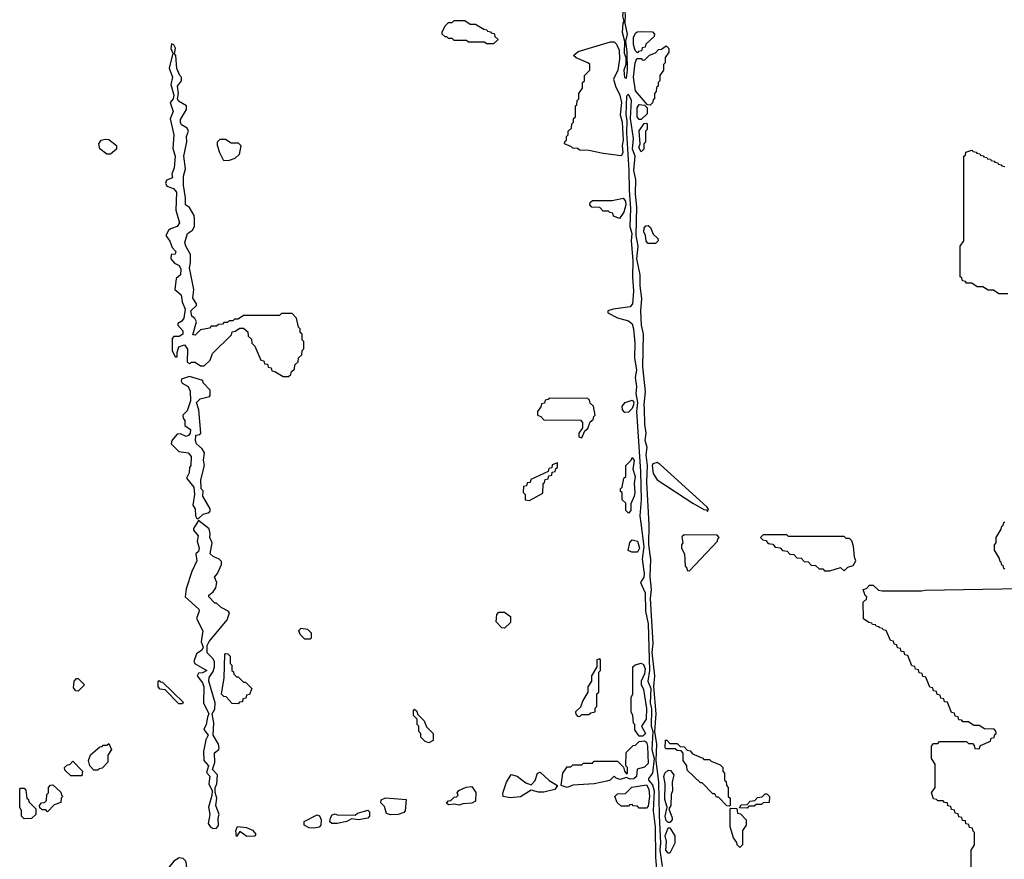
# Model space of a CAD drawing. Extents: x 2889633 to 3052318, y 540750 to 918690.
# Tile 300 of 656: x 2955110 to 2960585, y 741735 to 746405. Entities that reach past the tile are written whole.
import ezdxf

# ---------------------------------------------------------------- set-up
doc = ezdxf.new("R2010")
doc.units = 0

msp = doc.modelspace()

# ---------------------------------------------------------------- linework, layer by layer
at = {"layer": '0CON02XD'}
for points in [[(2958485, 746080), (2958490, 746125), (2958488, 746225), (2958480, 746285), (2958489.2, 746325), (2958476.7, 746385), (2958478, 746435), (2958475, 746450), (2958465, 746460), (2958462, 746425), (2958470, 746395), (2958464.1, 746385.9), (2958460, 746335), (2958473.3, 746285), (2958471.7, 746218.3), (2958480, 746195), (2958480, 746155), (2958470, 746125), (2958473.6, 746083.6), (2958485, 746080)], [(2957745, 746270), (2957705, 746270), (2957695, 746280), (2957605, 746280), (2957595, 746290), (2957525, 746290), (2957515, 746300), (2957495, 746300), (2957485, 746310), (2957475, 746310), (2957460, 746325), (2957460, 746335), (2957475, 746370), (2957495, 746390), (2957515, 746390), (2957525, 746400), (2957585, 746400), (2957615, 746380), (2957645, 746380), (2957691.7, 746351.7), (2957708.3, 746348.3), (2957711.7, 746341.7), (2957728.3, 746338.3), (2957731.7, 746331.7), (2957748.3, 746328.3), (2957751.7, 746311.7), (2957770, 746295), (2957745, 746270)], [(2958545, 746220), (2958533, 746233), (2958523.6, 746266.4), (2958523.8, 746305), (2958535, 746330), (2958543, 746337), (2958565, 746340), (2958628.3, 746338.3), (2958640, 746325), (2958638.3, 746311.7), (2958591.7, 746268.3), (2958588.3, 746251.7), (2958571.7, 746248.3), (2958568.3, 746231.7), (2958551.7, 746228.3), (2958545, 746220)], [(2956605, 744420), (2956618.3, 744431.7), (2956621.7, 744448.3), (2956638.3, 744461.7), (2956640, 744485), (2956658.3, 744501.7), (2956660, 744525), (2956678.3, 744541.7), (2956680, 744565), (2956690, 744575), (2956690, 744615), (2956680, 744625), (2956680, 744655), (2956670, 744665), (2956670, 744685), (2956660, 744695), (2956650, 744745), (2956625, 744770), (2956565, 744770), (2956555, 744760), (2956355, 744760), (2956325, 744740), (2956305, 744740), (2956295, 744730), (2956275, 744730), (2956265, 744720), (2956245, 744720), (2956238.3, 744711.7), (2956215, 744710), (2956205, 744700), (2956175, 744700), (2956165, 744690), (2956115, 744680), (2956085, 744650), (2956073, 744653), (2956092.5, 744725), (2956083, 744743), (2956066.7, 744756.7), (2956062.5, 744785), (2956092.5, 744815), (2956092.5, 744825), (2956073, 744857), (2956077.5, 744905), (2956053.3, 745025), (2956060, 745055), (2956059.3, 745099.3), (2956033.3, 745145), (2956028.8, 745165), (2956043.8, 745216.2), (2956070, 745235), (2956082.5, 745255), (2956082.5, 745295), (2956080, 745315), (2956055, 745360), (2956032.5, 745375), (2956032.5, 745415), (2956020, 745485), (2956020, 745535), (2956031.2, 745575), (2956023.3, 745645), (2956038.8, 745725), (2956036.7, 745755), (2956048.8, 745785), (2956041.7, 745801.7), (2956010.5, 745820.4), (2956003.6, 745833.6), (2956005, 745850), (2956037.5, 745905), (2956037.5, 745925), (2955992.7, 745952.7), (2955986.7, 745965), (2955992.5, 745995), (2955987.5, 746035), (2956010, 746065), (2956010, 746085), (2956000, 746095), (2955983.6, 746133.6), (2955977.5, 746205), (2955970, 746215), (2955977, 746247), (2955967.5, 746265), (2955955, 746270), (2955951.2, 746245), (2955961.7, 746218.3), (2955941.2, 746135), (2955960, 746085), (2955950, 746045), (2955967.5, 745985), (2955963.3, 745965), (2955946.7, 745945), (2955964.3, 745895), (2955946.7, 745853.3), (2955967.5, 745765), (2955961.2, 745688.8), (2955974.4, 745645), (2955968.9, 745581.1), (2955956.7, 745545), (2955960, 745525), (2955927, 745513), (2955920, 745495), (2955928.3, 745478.3), (2955965.7, 745465.7), (2955982, 745445), (2955978, 745345), (2955998.8, 745275), (2955985.6, 745254.4), (2955948.8, 745241.2), (2955938.3, 745231.7), (2955923.3, 745205), (2955945, 745172.5), (2955957.7, 745137.7), (2955977.5, 745115), (2955975, 745100), (2955951.7, 745098.3), (2955950, 745075), (2955970.7, 745050.7), (2955996.9, 745036.9), (2956006.9, 745016.9), (2956004.4, 744985.6), (2955980, 744965), (2955972.5, 744905), (2956008.8, 744875), (2956014.2, 744835), (2956030, 744795), (2956022, 744745), (2956011.4, 744728.6), (2955990, 744715), (2955990, 744705), (2956016.7, 744675), (2956017.5, 744655), (2955996.2, 744643.8), (2955967.5, 744642.5), (2955958.3, 744631.7), (2955957.5, 744565), (2955975, 744530), (2955985, 744530), (2955986.4, 744553.6), (2955994.1, 744585.9), (2956027, 744597), (2956043, 744573), (2956040.7, 744500.7), (2956055, 744492.5), (2956065, 744500), (2956085, 744500), (2956115, 744480), (2956135, 744480), (2956168.3, 744511.7), (2956181.7, 744548.3), (2956288.3, 744651.7), (2956291.7, 744668.3), (2956308.3, 744671.7), (2956335, 744690), (2956355, 744690), (2956378.3, 744668.3), (2956380, 744645), (2956398.3, 744628.3), (2956400, 744605), (2956418.3, 744588.3), (2956451.7, 744511.7), (2956468.3, 744508.3), (2956471.7, 744491.7), (2956488.3, 744488.3), (2956491.7, 744471.7), (2956508.3, 744468.3), (2956511.7, 744451.7), (2956528.3, 744448.3), (2956575, 744420), (2956605, 744420)], [(2958455, 745647.5), (2958355, 745660), (2958275, 745677.5), (2958225, 745680), (2958211.7, 745688.3), (2958185, 745690), (2958178.3, 745698.3), (2958140, 745715), (2958141.7, 745728.3), (2958150, 745735), (2958150, 745755), (2958160, 745765), (2958160, 745785), (2958178.3, 745801.7), (2958180, 745825), (2958190, 745835), (2958190, 745855), (2958200, 745865), (2958200, 745925), (2958208.3, 745931.7), (2958210, 745955), (2958220, 745965), (2958220, 745995), (2958240, 746025), (2958240, 746055), (2958250, 746065), (2958250, 746095), (2958280, 746125), (2958280, 746155), (2958270, 746165), (2958205, 746192.5), (2958190, 746205), (2958215, 746227.5), (2958395, 746282.5), (2958415, 746282.5), (2958429.5, 746269.6), (2958442.5, 746235), (2958445.7, 746185), (2958436.2, 746125), (2958412, 746075), (2958422.5, 746035), (2958447.5, 745985), (2958456.9, 745945), (2958449.2, 745875), (2958459.2, 745835), (2958465.6, 745735), (2958459.2, 745705), (2958463.3, 745665), (2958455, 745647.5)], [(2958615, 745930), (2958601.7, 745931.7), (2958535, 746010), (2958522.5, 746085), (2958532.5, 746165), (2958541.7, 746188.3), (2958565, 746190), (2958571.7, 746181.7), (2958585, 746180), (2958611.7, 746208.3), (2958645, 746220), (2958661.7, 746238.3), (2958678.3, 746241.7), (2958705, 746260), (2958720, 746245), (2958720, 746225), (2958700, 746195), (2958700, 746165), (2958690, 746155), (2958690, 746125), (2958670, 746095), (2958670, 746065), (2958660, 746055), (2958660, 746035), (2958651.7, 746028.3), (2958650, 746005), (2958640, 745995), (2958640, 745965), (2958631.7, 745958.3), (2958628.3, 745941.7), (2958615, 745930)], [(2958684.2, 741695), (2958672, 741785), (2958675.7, 741825), (2958668.3, 741978.3), (2958664.1, 742164.1), (2958650, 742285), (2958652, 742375), (2958642.5, 742445), (2958649.2, 742545), (2958636.1, 742696.1), (2958642, 742755), (2958626.7, 742885), (2958632, 742935), (2958617.5, 743185), (2958622.5, 743235), (2958615.8, 743305.8), (2958620, 743405), (2958609.2, 743485), (2958611.1, 743595), (2958597.1, 743835), (2958600.8, 743925), (2958592.9, 743985), (2958598.6, 744025), (2958588.1, 744065), (2958592.9, 744105), (2958585.6, 744155), (2958585, 744240), (2958581.9, 744265), (2958589.2, 744335), (2958575.7, 744475), (2958578.6, 744655), (2958568.1, 744705), (2958564.4, 744785), (2958569.4, 744855), (2958560, 744925), (2958560.8, 744985), (2958542, 745075), (2958548.6, 745145), (2958538, 745205), (2958540.8, 745365), (2958534.2, 745435), (2958535.7, 745515.7), (2958525.8, 745565.8), (2958532.5, 745645), (2958518, 745685), (2958522.5, 745745), (2958505.8, 745855), (2958512, 745955), (2958495, 745990), (2958485, 745980), (2958480, 745875), (2958486.7, 745845), (2958484.5, 745775), (2958497.7, 745567.7), (2958498.6, 745455), (2958507.1, 745355), (2958503.1, 745255), (2958514.3, 745215), (2958510, 745175), (2958520, 745065), (2958517.1, 744975), (2958523.1, 744895), (2958516.9, 744825), (2958505, 744808), (2958410, 744795), (2958380, 744785), (2958380, 744775), (2958435, 744747.5), (2958495, 744730), (2958515, 744712.5), (2958522.9, 744685), (2958530, 744605), (2958528.1, 744525), (2958539.4, 744455), (2958532.5, 744415), (2958539.4, 744365), (2958535.6, 744325), (2958544.5, 744275), (2958540.6, 744225), (2958561.7, 743891.7), (2958565.6, 743735), (2958557.5, 743645), (2958564.3, 743605), (2958580, 743475), (2958571.2, 743405), (2958582.9, 743325), (2958580, 743305), (2958561.2, 743275), (2958587.8, 743217.8), (2958589.2, 743115), (2958604.2, 743045), (2958612.9, 742785), (2958602.5, 742725), (2958620, 742685), (2958616.2, 742605), (2958622.7, 742572.7), (2958620.8, 742475), (2958630, 742445), (2958624.4, 742345.6), (2958637.5, 742295), (2958628, 742215), (2958606.7, 742185), (2958606.7, 742175), (2958628.5, 742148.5), (2958638, 742115), (2958633.1, 742005), (2958642.9, 741915), (2958645.7, 741745), (2958660.8, 741575)], [(2958565, 745850), (2958555, 745850), (2958543.8, 745865), (2958544, 745915), (2958555, 745932.5), (2958585, 745930), (2958600, 745915), (2958598.3, 745881.7), (2958565, 745850)], [(2958565, 745670), (2958553.3, 745695), (2958560, 745715), (2958553.9, 745786.1), (2958581.7, 745828.3), (2958595, 745830), (2958600, 745825), (2958600, 745795), (2958590, 745785), (2958590, 745725), (2958580, 745715), (2958580, 745685), (2958565, 745670)], [(2955615, 745657.5), (2955595, 745657.5), (2955556.4, 745686.4), (2955550, 745715), (2955562.5, 745735), (2955585, 745741.2), (2955605, 745738.8), (2955647.5, 745705), (2955647.5, 745685), (2955615, 745657.5)], [(2956245, 745620), (2956222.5, 745665), (2956210, 745705), (2956210, 745725), (2956225, 745740), (2956255, 745740), (2956285, 745720), (2956325, 745720), (2956340, 745705), (2956330, 745655), (2956307, 745633), (2956275, 745622.5), (2956245, 745620)], [(2960605, 744880), (2960555, 744880), (2960525, 744900), (2960495, 744900), (2960465, 744920), (2960435, 744920), (2960405, 744940), (2960375, 744940), (2960368.3, 744948.3), (2960351.7, 744951.7), (2960348.3, 744968.3), (2960340, 744975), (2960340, 745145), (2960360, 745175), (2960360, 745645), (2960368.3, 745651.7), (2960371.7, 745668.3), (2960405, 745680), (2960411.7, 745671.7), (2960428.3, 745668.3), (2960431.7, 745661.7), (2960448.3, 745658.3), (2960451.7, 745651.7), (2960468.3, 745648.3), (2960471.7, 745641.7), (2960488.3, 745638.3), (2960491.7, 745631.7), (2960508.3, 745628.3), (2960511.7, 745621.7), (2960528.3, 745618.3), (2960531.7, 745611.7), (2960548.3, 745608.3), (2960551.7, 745601.7), (2960568.3, 745598.3), (2960571.7, 745591.7), (2960588.3, 745588.3)], [(2958445, 745300), (2958411.7, 745311.7), (2958408.3, 745328.3), (2958391.7, 745331.7), (2958385, 745340), (2958355, 745340), (2958335, 745360), (2958291.7, 745361.7), (2958280, 745375), (2958281.7, 745388.3), (2958295, 745400), (2958405, 745400), (2958465, 745412.5), (2958478.8, 745395), (2958481.2, 745375), (2958470, 745335), (2958445, 745300)], [(2958645, 745160), (2958605, 745160), (2958593, 745173), (2958590, 745205), (2958580, 745225), (2958582.5, 745245), (2958591.7, 745258.3), (2958605, 745260), (2958618.3, 745248.3), (2958631.7, 745211.7), (2958658.3, 745188.3), (2958660, 745175), (2958645, 745160)], [(2956105, 743630), (2956130, 743655), (2956158.3, 743661.7), (2956168.3, 743671.7), (2956170, 743685), (2956127.5, 743755), (2956130, 743785), (2956120, 743795), (2956117.5, 743845), (2956137.5, 743925), (2956132.5, 743955), (2956137.5, 743995), (2956125, 744017.5), (2956092.5, 744045), (2956087.5, 744065), (2956090, 744095), (2956111.7, 744098.3), (2956117.5, 744105), (2956106.7, 744235), (2956092.5, 744275), (2956113, 744297), (2956165, 744310), (2956170, 744315), (2956170, 744345), (2956130, 744385), (2956128.3, 744398.3), (2956055, 744420), (2956010, 744405), (2956007.5, 744395), (2956014.2, 744384.2), (2956046.2, 744365), (2956058.3, 744338.3), (2956060, 744285), (2956041.2, 744228.8), (2956017.5, 744205), (2956018.3, 744188.3), (2956027.5, 744175), (2956028.3, 744148.3), (2956060, 744125), (2956057.5, 744105), (2956048.6, 744091.4), (2956035, 744085.8), (2956005, 744101.2), (2955985, 744100), (2955956.7, 744065), (2955952.5, 744045), (2955995, 744002.5), (2956045.9, 743995.9), (2956063.8, 743975), (2956062.5, 743925), (2956053.3, 743915), (2956052, 743885), (2956037.5, 743855), (2956077.5, 743805), (2956081.2, 743765), (2956072.5, 743705), (2956086.2, 743685), (2956087.5, 743645), (2956095, 743630), (2956105, 743630)], [(2958235, 744080), (2958251.7, 744118.3), (2958268.3, 744131.7), (2958281.7, 744168.3), (2958298.3, 744181.7), (2958301.7, 744198.3), (2958310, 744205), (2958300, 744255), (2958281.7, 744271.7), (2958278.3, 744288.3), (2958268.3, 744298.3), (2958055, 744300), (2958048.3, 744291.7), (2958031.7, 744288.3), (2958028.3, 744271.7), (2958011.7, 744268.3), (2958008.3, 744251.7), (2957990, 744225), (2957990, 744205), (2958008.3, 744198.3), (2958025, 744180), (2958228.3, 744178.3), (2958240, 744165), (2958240, 744135), (2958220, 744105), (2958220, 744085), (2958235, 744080)], [(2958475, 744220), (2958462.5, 744235), (2958460, 744255), (2958477.5, 744275), (2958515, 744288.8), (2958525, 744277.5), (2958523.6, 744263.6), (2958515, 744243.3), (2958495, 744222.5), (2958475, 744220)], [(2958495, 743660), (2958480, 743675), (2958480, 743715), (2958460, 743735), (2958460, 743775), (2958451.7, 743781.7), (2958450, 743795), (2958460, 743805), (2958470, 743855), (2958480, 743865), (2958480, 743925), (2958510, 743955), (2958515, 743970), (2958526.4, 743953.6), (2958520, 743905), (2958532.5, 743865), (2958526.7, 743825), (2958530, 743775), (2958527.5, 743755), (2958508.3, 743711.7), (2958507.5, 743675), (2958495, 743660)], [(2957945, 743730), (2958018.3, 743771.7), (2958020, 743825), (2958028.3, 743831.7), (2958031.7, 743848.3), (2958048.3, 743851.7), (2958051.7, 743868.3), (2958068.3, 743871.7), (2958071.7, 743888.3), (2958088.3, 743891.7), (2958091.7, 743908.3), (2958100, 743915), (2958100, 743940), (2958071.7, 743928.3), (2958068.3, 743911.7), (2958051.7, 743908.3), (2958048.3, 743891.7), (2957951.7, 743848.3), (2957948.3, 743831.7), (2957931.7, 743828.3), (2957928.3, 743811.7), (2957911.7, 743808.3), (2957910, 743775), (2957920, 743765), (2957920, 743735), (2957945, 743730)], [(2958935, 743670), (2958940, 743685), (2958930, 743695), (2958671.7, 743931.7), (2958655, 743941.2), (2958631.2, 743935), (2958626.2, 743923.8), (2958631.7, 743881.7), (2958655, 743846.2), (2958852.5, 743715), (2958915, 743680), (2958928.3, 743678.3), (2958935, 743670)], [(2956185, 741906.7), (2956205, 741907.5), (2956216.2, 741923.8), (2956213.3, 741965), (2956220, 741985), (2956200, 742035), (2956206.7, 742075), (2956197, 742107), (2956197, 742133), (2956206.7, 742155), (2956210, 742205), (2956182.5, 742235), (2956195.9, 742274.1), (2956193, 742327), (2956217.5, 742345), (2956220, 742355), (2956216.2, 742375), (2956186.4, 742426.4), (2956190, 742495), (2956180, 742545), (2956195, 742570), (2956197.5, 742605), (2956162.5, 742725), (2956163, 742747), (2956185, 742780), (2956193.3, 742805), (2956193, 742833), (2956185, 742850), (2956153, 742883), (2956152.5, 742925), (2956163.6, 742946.4), (2956263, 743067), (2956277.5, 743105), (2956270, 743115), (2956230, 743135), (2956205, 743160), (2956195, 743160), (2956162.5, 743195), (2956162.5, 743205), (2956185, 743222.5), (2956200, 743245), (2956206.7, 743275), (2956192.5, 743305), (2956210, 743325), (2956232.5, 743375), (2956231.7, 743391.7), (2956220, 743405), (2956185, 743420), (2956170, 743435), (2956180, 743495), (2956167.5, 743525), (2956170, 743545), (2956163, 743573), (2956105, 743620), (2956076.7, 743575), (2956076.7, 743565), (2956102.5, 743535), (2956097.5, 743505), (2956108.8, 743465), (2956103.8, 743446.2), (2956090, 743435), (2956094.2, 743395), (2956066.7, 743335), (2956035, 743240), (2956030, 743195), (2956106.1, 743126.1), (2956107.5, 743115), (2956092.5, 743075), (2956129.2, 743005), (2956120, 742945), (2956130, 742915), (2956122.5, 742897.5), (2956092.7, 742877.3), (2956077.5, 742835), (2956085, 742822.5), (2956150, 742785), (2956127, 742773), (2956105, 742770), (2956097.5, 742755), (2956126.1, 742716.1), (2956133.3, 742695), (2956131.2, 742605), (2956162.5, 742545), (2956153.6, 742526.4), (2956147.5, 742485), (2956133.9, 742456.1), (2956157.5, 742425), (2956145, 742400), (2956132, 742335), (2956133.3, 742285), (2956160, 742255), (2956148.3, 742218.3), (2956166.7, 742196.7), (2956162, 742155), (2956180, 742115), (2956179.3, 742090.7), (2956160, 742025), (2956167.5, 741985), (2956158.8, 741935), (2956168.3, 741918.3), (2956185, 741906.7)], [(2960588.3, 743348.3), (2960581.7, 743351.7), (2960578.3, 743368.3), (2960571.7, 743371.7), (2960568.3, 743388.3), (2960561.7, 743391.7), (2960558.3, 743408.3), (2960530, 743455), (2960530, 743485), (2960540, 743495), (2960540, 743525), (2960568.3, 743571.7), (2960571.7, 743588.3), (2960578.3, 743591.7), (2960581.7, 743608.3), (2960588.3, 743611.7)], [(2958513.6, 743443.6), (2958493, 743453), (2958503, 743497), (2958515, 743512.5), (2958545.8, 743505), (2958555.6, 743465), (2958545, 743443.8), (2958513.6, 743443.6)], [(2958835, 743340), (2958990, 743505), (2958991.7, 743518.3), (2959000, 743525), (2958988.3, 743538.3), (2958805, 743540), (2958791.7, 743528.3), (2958797.5, 743495), (2958790, 743485), (2958790, 743465), (2958807.5, 743435), (2958810, 743365), (2958820, 743355), (2958821.7, 743341.7), (2958835, 743340)], [(2959695, 743340), (2959715, 743360), (2959745, 743370), (2959760, 743395), (2959752.5, 743415), (2959747, 743477), (2959737, 743507), (2959725, 743520), (2959705, 743520), (2959695, 743530), (2959385, 743530), (2959375, 743540), (2959245, 743540), (2959230, 743525), (2959241.7, 743511.7), (2959258.3, 743508.3), (2959271.7, 743491.7), (2959298.3, 743488.3), (2959311.7, 743471.7), (2959338.3, 743468.3), (2959351.7, 743451.7), (2959378.3, 743448.3), (2959391.7, 743431.7), (2959415, 743430), (2959431.7, 743411.7), (2959455, 743410), (2959471.7, 743391.7), (2959495, 743390), (2959511.7, 743371.7), (2959535, 743370), (2959555, 743350), (2959575, 743350), (2959585, 743340), (2959615, 743340), (2959675, 743357.5), (2959695, 743340)], [(2960511.7, 742408.3), (2960528.3, 742411.7), (2960531.7, 742428.3), (2960540, 742435), (2960538.3, 742448.3), (2960528.3, 742458.3), (2960475, 742460), (2960445, 742480), (2960415, 742480), (2960385, 742500), (2960355, 742500), (2960348.3, 742508.3), (2960331.7, 742511.7), (2960328.3, 742528.3), (2960311.7, 742531.7), (2960308.3, 742548.3), (2960291.7, 742551.7), (2960268.3, 742608.3), (2960251.7, 742611.7), (2960248.3, 742628.3), (2960231.7, 742631.7), (2960228.3, 742648.3), (2960211.7, 742651.7), (2960208.3, 742668.3), (2960191.7, 742671.7), (2960188.3, 742688.3), (2960171.7, 742691.7), (2960148.3, 742748.3), (2960131.7, 742751.7), (2960128.3, 742768.3), (2960111.7, 742771.7), (2960108.3, 742788.3), (2960091.7, 742791.7), (2960088.3, 742808.3), (2960071.7, 742811.7), (2960048.3, 742868.3), (2960031.7, 742871.7), (2960028.3, 742888.3), (2960011.7, 742891.7), (2960008.3, 742908.3), (2959991.7, 742911.7), (2959988.3, 742928.3), (2959971.7, 742931.7), (2959968.3, 742948.3), (2959951.7, 742951.7), (2959928.3, 743008.3), (2959911.7, 743011.7), (2959908.3, 743018.3), (2959891.7, 743021.7), (2959888.3, 743028.3), (2959871.7, 743031.7), (2959868.3, 743038.3), (2959851.7, 743041.7), (2959848.3, 743048.3), (2959831.7, 743051.7), (2959801.7, 743071.7), (2959800, 743165), (2959818.3, 743181.7), (2959820, 743195), (2959811.7, 743201.7), (2959800, 743235), (2959818.3, 743241.7), (2959835, 743260), (2959855, 743260), (2959885, 743232.5), (2959905, 743227.5), (2960125, 743227.5), (2960145, 743232.5), (2960678.3, 743241.7)], [(2957805, 743020), (2957791.7, 743021.7), (2957760, 743055), (2957763, 743097), (2957775, 743110), (2957805, 743110), (2957840, 743085), (2957838.3, 743051.7), (2957805, 743020)], [(2956725, 742960), (2956695, 742960), (2956670, 742985), (2956661.7, 743008.3), (2956675, 743020), (2956710, 743015), (2956730, 742995), (2956730, 742965), (2956725, 742960)], [(2956325, 742600), (2956291.7, 742601.7), (2956258.3, 742638.3), (2956245, 742640), (2956233, 742653), (2956247.5, 742745), (2956250, 742875), (2956255, 742880), (2956268.3, 742878.3), (2956280, 742865), (2956280, 742825), (2956290, 742815), (2956290, 742785), (2956298.3, 742778.3), (2956300, 742765), (2956315, 742750), (2956325, 742750), (2956355, 742720), (2956365, 742720), (2956400, 742685), (2956388.3, 742651.7), (2956371.7, 742648.3), (2956368.3, 742631.7), (2956351.7, 742628.3), (2956348.3, 742611.7), (2956331.7, 742608.3), (2956325, 742600)], [(2958225, 742530), (2958235, 742540), (2958275, 742540), (2958285, 742550), (2958310, 742555), (2958310, 742575), (2958320, 742585), (2958320, 742655), (2958330, 742665), (2958330, 742775), (2958340, 742785), (2958340, 742845), (2958335, 742850), (2958320, 742845), (2958320, 742805), (2958290, 742755), (2958290, 742725), (2958270, 742695), (2958270, 742665), (2958241.7, 742618.3), (2958228.3, 742581.7), (2958200, 742555), (2958201.7, 742541.7), (2958211.7, 742531.7), (2958225, 742530)], [(2958575, 742420), (2958555, 742420), (2958530, 742455), (2958530, 742485), (2958523, 742493), (2958520, 742535), (2958510, 742555), (2958510, 742635), (2958520, 742655), (2958520, 742805), (2958533, 742817), (2958565, 742826.7), (2958578.3, 742818.3), (2958587.1, 742795), (2958585, 742767.5), (2958566.2, 742725), (2958566.4, 742706.4), (2958579.3, 742679.3), (2958595.7, 742574.3), (2958593.8, 742515), (2958567.5, 742475), (2958590, 742435), (2958575, 742420)], [(2955435, 742670), (2955421.7, 742671.7), (2955408.3, 742688.3), (2955412.5, 742725), (2955425, 742740), (2955435, 742740), (2955470, 742705), (2955435, 742670)], [(2956015, 742600), (2955995, 742600), (2955918.3, 742678.3), (2955891.7, 742681.7), (2955880, 742695), (2955880, 742725), (2955885, 742730), (2955891.7, 742721.7), (2955905, 742720), (2956018.3, 742608.3), (2956015, 742600)], [(2957385, 742382.5), (2957365, 742390), (2957340, 742415), (2957340, 742435), (2957330, 742445), (2957330, 742475), (2957320, 742485), (2957320, 742515), (2957300, 742535), (2957300, 742565), (2957305, 742570), (2957318.3, 742558.3), (2957321.7, 742541.7), (2957360, 742505), (2957371.7, 742471.7), (2957410, 742435), (2957410, 742395), (2957385, 742382.5)], [(2955545, 742230), (2955521.7, 742231.7), (2955500, 742255), (2955492.5, 742285), (2955503, 742317), (2955555, 742360), (2955568.3, 742361.7), (2955575, 742370), (2955595, 742370), (2955605, 742380), (2955620, 742345), (2955600, 742315), (2955600, 742275), (2955568.3, 742241.7), (2955551.7, 742238.3), (2955545, 742230)], [(2958155, 742134), (2958120, 742145), (2958130, 742215), (2958155, 742250), (2958175, 742250), (2958185, 742260), (2958235, 742260), (2958245, 742270), (2958295, 742270), (2958305, 742280), (2958435, 742280), (2958468.3, 742248.3), (2958472.5, 742225), (2958485, 742210), (2958490, 742215), (2958490, 742245), (2958480, 742255), (2958481.7, 742328.3), (2958521.7, 742368.3), (2958535, 742370), (2958555, 742390), (2958585, 742393.3), (2958595.7, 742385.7), (2958601.4, 742365), (2958605, 742267.5), (2958585, 742246.7), (2958543.3, 742236.7), (2958540, 742195), (2958525, 742183.3), (2958505, 742180), (2958485, 742190), (2958449.3, 742179.3), (2958426.4, 742186.4), (2958415, 742197.5), (2958392.5, 742175), (2958375, 742168.8), (2958305, 742154.3), (2958185, 742146.7), (2958155, 742134)], [(2959055, 742030), (2959041.7, 742031.7), (2958995, 742080), (2958985, 742080), (2958975, 742100), (2958965, 742100), (2958905, 742160), (2958895, 742160), (2958821.7, 742231.7), (2958820, 742255), (2958800, 742285), (2958800, 742325), (2958788.3, 742338.3), (2958765, 742340), (2958755, 742350), (2958705, 742350), (2958700, 742355), (2958701.7, 742398.3), (2958708.3, 742398.3), (2958725, 742380), (2958765, 742380), (2958781.7, 742361.7), (2958805, 742360), (2958821.7, 742341.7), (2958838.3, 742338.3), (2958851.7, 742321.7), (2958908.3, 742298.3), (2958915, 742290), (2958945, 742290), (2958955, 742280), (2959005, 742260), (2959020, 742245), (2959020, 742225), (2959030, 742215), (2959030, 742175), (2959038.3, 742168.3), (2959040, 742145), (2959050, 742135), (2959050, 742085), (2959060, 742075), (2959060, 742035), (2959055, 742030)], [(2960400, 741635), (2960400, 741785), (2960420, 741815), (2960420, 741885), (2960411.7, 741891.7), (2960408.3, 741908.3), (2960391.7, 741911.7), (2960388.3, 741928.3), (2960371.7, 741931.7), (2960368.3, 741948.3), (2960351.7, 741951.7), (2960348.3, 741968.3), (2960331.7, 741971.7), (2960328.3, 741988.3), (2960311.7, 741991.7), (2960308.3, 742008.3), (2960291.7, 742011.7), (2960288.3, 742028.3), (2960271.7, 742031.7), (2960268.3, 742048.3), (2960251.7, 742051.7), (2960245, 742060), (2960215, 742060), (2960208.3, 742068.3), (2960191.7, 742071.7), (2960180, 742105), (2960200, 742135), (2960200, 742265), (2960180, 742295), (2960180, 742365), (2960191.7, 742378.3), (2960215, 742380), (2960225, 742390), (2960375, 742390), (2960385, 742380), (2960408.3, 742378.3), (2960418.3, 742368.3), (2960421.7, 742351.7), (2960445, 742350), (2960451.7, 742368.3), (2960508.3, 742391.7), (2960511.7, 742408.3)], [(2955455, 742200), (2955395, 742200), (2955361.7, 742231.7), (2955360, 742245), (2955375, 742260), (2955388.3, 742261.7), (2955405, 742280), (2955460, 742225), (2955455, 742200)], [(2957837.3, 742077.3), (2957797.5, 742085), (2957797, 742103), (2957817.5, 742165), (2957843, 742207), (2957877, 742197), (2957925, 742160), (2957955, 742150), (2957977, 742173), (2957990, 742215), (2958005, 742220), (2958053.6, 742173.6), (2958100, 742145), (2958085.8, 742124.2), (2958025, 742108), (2957995, 742108.8), (2957955, 742120), (2957895, 742082.9), (2957837.3, 742077.3)], [(2958725, 741940), (2958715, 741940), (2958705, 741950), (2958698.8, 741975), (2958710, 742025), (2958697, 742067), (2958700, 742155), (2958691.2, 742195), (2958697.5, 742215), (2958715, 742230), (2958728.3, 742228.3), (2958747.5, 742205), (2958737.5, 742165), (2958740, 742115), (2958732.5, 742095), (2958730, 742035), (2958720, 742015), (2958737.5, 741965), (2958737.5, 741955), (2958725, 741940)], [(2955265, 742000), (2955255, 742010), (2955235, 742010), (2955221.7, 742021.7), (2955220, 742035), (2955231.7, 742048.3), (2955248.3, 742051.7), (2955258.3, 742061.7), (2955260, 742095), (2955270, 742105), (2955270, 742135), (2955281.7, 742148.3), (2955295, 742150), (2955338.3, 742108.3), (2955341.7, 742091.7), (2955350, 742085), (2955340, 742075), (2955338.3, 742051.7), (2955301.7, 742038.3), (2955265, 742000)], [(2957553, 742037), (2957525, 742042.5), (2957495, 742037.5), (2957483, 742047), (2957495, 742060), (2957508.3, 742061.7), (2957525, 742080), (2957538.3, 742081.7), (2957547.5, 742092.5), (2957542.5, 742105), (2957551.7, 742118.3), (2957593, 742137), (2957625, 742140), (2957646.1, 742106.1), (2957645, 742057.5), (2957625, 742047.5), (2957575, 742043.8), (2957553, 742037)], [(2958595, 742020), (2958555, 742020), (2958545, 742030), (2958521.7, 742031.7), (2958515, 742040), (2958501.7, 742038.3), (2958495, 742030), (2958455, 742030), (2958431.7, 742051.7), (2958420, 742085), (2958435, 742100), (2958478.3, 742101.7), (2958513, 742137), (2958595, 742148.6), (2958608.6, 742125), (2958612.9, 742085), (2958605, 742030), (2958595, 742020)], [(2955135, 741960), (2955120, 741975), (2955120, 742005), (2955110, 742025), (2955110, 742125), (2955115, 742130), (2955135, 742130), (2955145, 742120), (2955150, 742075), (2955158.3, 742068.3), (2955160, 742055), (2955200, 742015), (2955200, 741985), (2955175, 741962.5), (2955135, 741960)], [(2959155, 742020), (2959111.7, 742021.7), (2959121.7, 742038.3), (2959155, 742040), (2959171.7, 742058.3), (2959198.3, 742061.7), (2959211.7, 742078.3), (2959238.3, 742081.7), (2959255, 742100), (2959265, 742100), (2959280, 742085), (2959278.3, 742051.7), (2959245, 742050), (2959235, 742040), (2959205, 742040), (2959195, 742030), (2959165, 742030), (2959155, 742020)], [(2957171.7, 741981.7), (2957150, 741990), (2957138.3, 742028.3), (2957118.3, 742048.3), (2957120, 742065), (2957145, 742077.5), (2957258.3, 742068.3), (2957253.3, 742005), (2957245.6, 741994.5), (2957215, 741984.4), (2957171.7, 741981.7)], [(2956745, 741907.5), (2956719.5, 741909.6), (2956692.5, 741925), (2956692.5, 741945), (2956765, 741982.5), (2956776.4, 741976.4), (2956786.2, 741955), (2956783.8, 741925), (2956775, 741914.3), (2956745, 741907.5)], [(2956845, 741934), (2956834.1, 741944.1), (2956837.5, 741965), (2956848.3, 741981.7), (2956865, 741987.5), (2956875, 741982.5), (2956975, 741980), (2956988.3, 741991.7), (2957027, 742003), (2957045, 742007.5), (2957055, 742000), (2957056, 741975), (2957045, 741964.2), (2956993.9, 741953.9), (2956955, 741960), (2956930, 741945), (2956875, 741934.3), (2956845, 741934)], [(2959115, 741800), (2959100, 741815), (2959098.3, 741828.3), (2959080, 741855), (2959060, 741915), (2959060, 742015), (2959065, 742020), (2959098.3, 742018.3), (2959101.7, 741991.7), (2959118.3, 741988.3), (2959150, 741955), (2959150, 741925), (2959130, 741895), (2959130, 741815), (2959115, 741800)], [(2956315, 741862.5), (2956312.5, 741895), (2956321.7, 741918.3), (2956371.7, 741911.7), (2956405, 741897.5), (2956423.3, 741875), (2956415, 741864), (2956372.7, 741862.7), (2956335, 741890), (2956315, 741862.5)], [(2958725, 741770), (2958715, 741770), (2958703.8, 741785), (2958706.7, 741835), (2958700, 741865), (2958715, 741910), (2958725, 741910), (2958752.5, 741865), (2958752.5, 741825), (2958725, 741770)], [(2956035, 741460), (2956050, 741475), (2956052.5, 741515), (2956038.3, 741708.3), (2956033.3, 741725), (2956019.5, 741739.6), (2955996.4, 741743.6), (2955967.5, 741725), (2955945, 741697.5), (2955850, 741555), (2955871.7, 741531.7), (2955888.3, 741528.3), (2955895, 741520), (2955925, 741520), (2955931.7, 741511.7), (2955948.3, 741508.3), (2955951.7, 741501.7), (2955968.3, 741498.3), (2955971.7, 741491.7), (2955988.3, 741488.3), (2956035, 741460)]]:
    msp.add_lwpolyline(points, dxfattribs=at)

doc.saveas('drawing.dxf')
